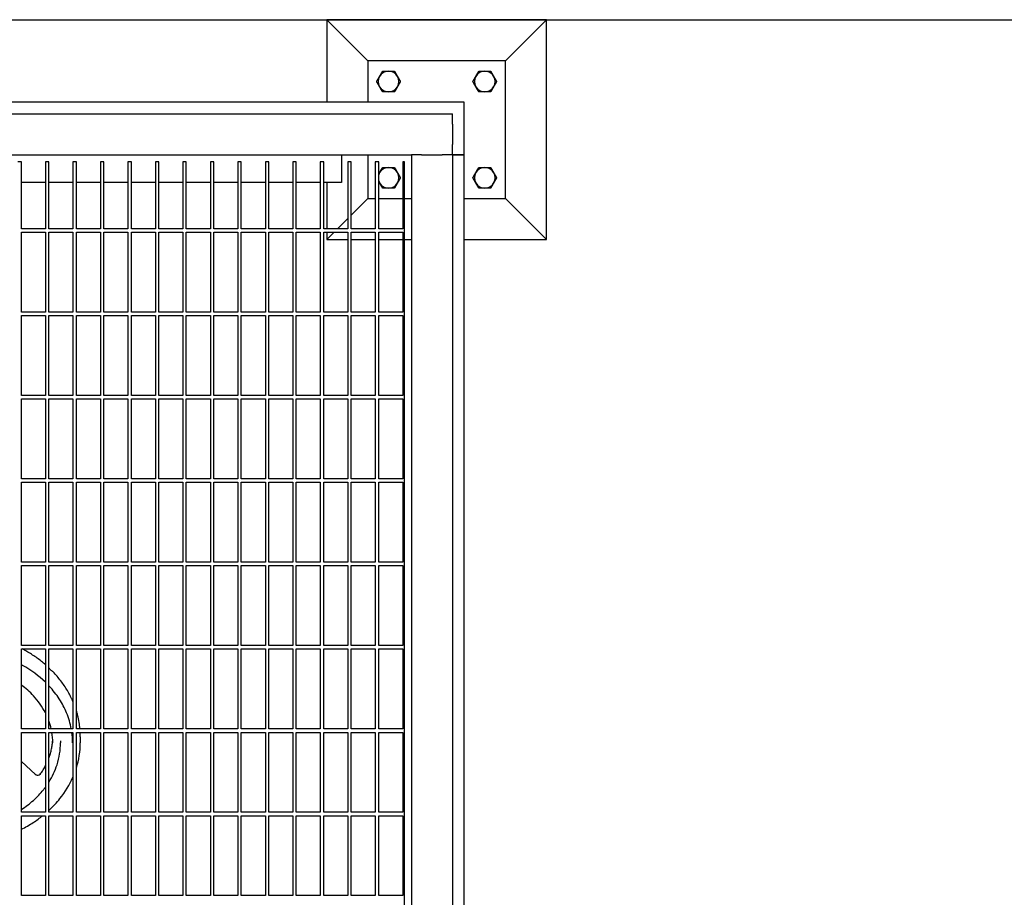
# Model space of a CAD drawing. Header units: inches. Extents: x 36 to 1719, y -84 to 1122.
# Tile 547 of 550: x 1055 to 1091, y 863 to 895. Entities that reach past the tile are written whole.
import ezdxf

# ---------------------------------------------------------------- set-up
doc = ezdxf.new("R2010")
doc.units = ezdxf.units.IN
doc.header["$LTSCALE"] = 48
doc.header["$MEASUREMENT"] = 0
doc.layers.add('Dimension (ANSI)', color=7, linetype='Continuous', lineweight=25)
doc.layers.add('Visible (ANSI)', color=7, linetype='Continuous', lineweight=30)
doc.styles.add('Note Text (ANSI)', font='tahoma.ttf')
doc.dimstyles.new('Architectural (ANSI)', dxfattribs={"dimscale": 48, "dimtxt": 0.125, "dimasz": 0.098425, "dimexe": 0.125, "dimexo": 0.0625, "dimgap": 0.031496, "dimtad": 0, "dimtih": 1, "dimtoh": 1, "dimdec": 4, "dimrnd": 1e-08, "dimzin": 3, "dimdsep": 46, "dimlunit": 4, "dimtxsty": 'Note Text (ANSI)', "dimcen": 0.09, "dimdle": 0.393701, "dimclrd": 256, "dimclre": 256, "dimclrt": 256, "dimadec": 0, "dimazin": 3, "dimtfac": 0.96, "dimtofl": 0, "dimtmove": 0, "dimatfit": 3, "dimfxl": 1, "dimfrac": 2, "dimtolj": 1, "dimtzin": 12, "dimlwd": -1, "dimlwe": -1, "dimarcsym": 0})

# ---------------------------------------------------------------- blocks, each defined once
blk = doc.blocks.new('*D17')
at = {"layer": 'Defpoints', "color": 0, "transparency": 16777216}
for p in [(1025.918, 894.991), (1025.918, 762.991), (1114.12, 762.991)]:
    blk.add_point(p, dxfattribs=at)
at = {"layer": 'Dimension (ANSI)', "transparency": 16777216}
for p, q in [((1028.918, 894.991), (1120.12, 894.991)), ((1114.12, 890.267), (1114.12, 833.626)), ((1114.12, 767.716), (1114.12, 824.357)), ((1028.918, 762.991), (1120.12, 762.991))]:
    blk.add_line(p, q, dxfattribs=at)
for points in [[(1113.332, 890.267), (1114.907, 890.267), (1114.12, 894.991)], [(1113.332, 767.716), (1114.907, 767.716), (1114.12, 762.991)]]:
    blk.add_solid(points, dxfattribs=at)
at = {"layer": 'Dimension (ANSI)', "transparency": 16777216, "insert": (1104.021, 832.114), "char_height": 6, "attachment_point": 1, "style": 'Note Text (ANSI)'}
blk.add_mtext('\\A1;11\'-0"', dxfattribs=at)

msp = doc.modelspace()

# ---------------------------------------------------------------- linework, layer by layer
at = {"layer": 'Visible (ANSI)'}
for p, q in [((1074.16768, 894.9914), (1066.16768, 894.9914)), ((1067.66768, 893.4914), (1066.16768, 894.9914)), ((1066.16768, 894.9914), (1066.16768, 891.9914)), ((1072.66768, 893.4914), (1074.16768, 894.9914)), ((1074.16768, 886.9914), (1074.16768, 894.9914)), ((1067.66768, 893.4914), (1067.66768, 891.9914)), ((1072.66768, 893.4914), (1067.66768, 893.4914)), ((1072.66768, 888.4914), (1072.66768, 893.4914)), ((1071.16768, 891.9914), (1040.76577, 891.9914)), ((1071.16768, 890.0714), (1071.16768, 891.9914)), ((1031.24768, 891.5714), (1070.74768, 891.5714)), ((1070.74768, 891.1964), (1070.74768, 891.5714)), ((1070.74768, 891.1964), (1070.74768, 890.4464)), ((1070.74768, 890.0714), (1070.74768, 890.4464)), ((1031.24768, 890.0714), (1069.24768, 890.0714)), ((1066.70768, 890.0714), (1066.70768, 889.0714)), ((1067.66768, 890.0714), (1067.66768, 888.4914)), ((1069.24768, 890.0714), (1069.24768, 823.0714)), ((1069.62268, 890.0714), (1069.24768, 890.0714)), ((1069.62268, 890.0714), (1070.37268, 890.0714)), ((1070.74768, 890.0714), (1070.37268, 890.0714)), ((1071.16768, 890.0714), (1070.74768, 890.0714)), ((1070.74768, 890.0714), (1071.16768, 890.0714)), ((1070.74768, 890.0714), (1070.74768, 823.8214)), ((1071.16768, 823.8214), (1071.16768, 890.0714)), ((1055.06018, 889.8214), (1054.93518, 889.8214)), ((1055.06018, 887.3839), (1055.06018, 889.8214)), ((1056.06018, 889.8214), (1055.93518, 889.8214)), ((1055.93518, 889.8214), (1055.93518, 887.3839)), ((1056.06018, 887.3839), (1056.06018, 889.8214)), ((1057.06018, 889.8214), (1056.93518, 889.8214)), ((1056.93518, 889.8214), (1056.93518, 887.3839)), ((1057.06018, 887.3839), (1057.06018, 889.8214)), ((1058.06018, 889.8214), (1057.93518, 889.8214)), ((1057.93518, 889.8214), (1057.93518, 887.3839)), ((1058.06018, 887.3839), (1058.06018, 889.8214)), ((1059.06018, 889.8214), (1058.93518, 889.8214)), ((1058.93518, 889.8214), (1058.93518, 887.3839)), ((1059.06018, 887.3839), (1059.06018, 889.8214)), ((1060.06018, 889.8214), (1059.93518, 889.8214)), ((1059.93518, 889.8214), (1059.93518, 887.3839)), ((1060.06018, 887.3839), (1060.06018, 889.8214)), ((1061.06018, 889.8214), (1060.93518, 889.8214)), ((1060.93518, 889.8214), (1060.93518, 887.3839)), ((1061.06018, 887.3839), (1061.06018, 889.8214)), ((1062.06018, 889.8214), (1061.93518, 889.8214)), ((1061.93518, 889.8214), (1061.93518, 887.3839)), ((1062.06018, 887.3839), (1062.06018, 889.8214)), ((1063.06018, 889.8214), (1062.93518, 889.8214)), ((1062.93518, 889.8214), (1062.93518, 887.3839)), ((1063.06018, 887.3839), (1063.06018, 889.8214)), ((1064.06018, 889.8214), (1063.93518, 889.8214)), ((1063.93518, 889.8214), (1063.93518, 887.3839)), ((1064.06018, 887.3839), (1064.06018, 889.8214)), ((1065.06018, 889.8214), (1064.93518, 889.8214)), ((1064.93518, 889.8214), (1064.93518, 887.3839)), ((1065.06018, 887.3839), (1065.06018, 889.8214)), ((1066.06018, 889.8214), (1065.93518, 889.8214)), ((1065.93518, 889.8214), (1065.93518, 887.3839)), ((1066.06018, 887.3839), (1066.06018, 889.8214)), ((1067.06018, 889.8214), (1066.93518, 889.8214)), ((1066.93518, 889.8214), (1066.93518, 887.3839)), ((1067.06018, 887.3839), (1067.06018, 889.8214)), ((1068.06018, 889.8214), (1067.93518, 889.8214)), ((1067.93518, 889.8214), (1067.93518, 887.3839)), ((1068.06018, 887.3839), (1068.06018, 889.8214)), ((1068.99768, 889.8214), (1068.93518, 889.8214)), ((1068.93518, 889.8214), (1068.93518, 887.3839)), ((1068.99768, 824.46116), (1068.99768, 889.8214)), ((1055.93518, 889.0714), (1055.06018, 889.0714)), ((1056.93518, 889.0714), (1056.06018, 889.0714)), ((1057.93518, 889.0714), (1057.06018, 889.0714)), ((1058.93518, 889.0714), (1058.06018, 889.0714)), ((1059.93518, 889.0714), (1059.06018, 889.0714)), ((1060.93518, 889.0714), (1060.06018, 889.0714)), ((1061.93518, 889.0714), (1061.06018, 889.0714)), ((1062.93518, 889.0714), (1062.06018, 889.0714)), ((1063.93518, 889.0714), (1063.06018, 889.0714)), ((1064.93518, 889.0714), (1064.06018, 889.0714)), ((1065.93518, 889.0714), (1065.06018, 889.0714)), ((1066.70768, 889.0714), (1066.06018, 889.0714)), ((1066.16768, 889.0714), (1066.16768, 887.3839)), ((1067.66768, 888.4914), (1067.06018, 887.8839)), ((1067.66768, 888.4914), (1067.93518, 888.4914)), ((1068.06018, 888.4914), (1068.93518, 888.4914)), ((1068.99768, 888.4914), (1069.24768, 888.4914)), ((1071.16768, 888.4914), (1072.66768, 888.4914)), ((1072.66768, 888.4914), (1074.16768, 886.9914)), ((1066.93518, 887.7589), (1066.56018, 887.3839)), ((1055.93518, 887.3839), (1055.06018, 887.3839)), ((1056.93518, 887.3839), (1056.06018, 887.3839)), ((1057.93518, 887.3839), (1057.06018, 887.3839)), ((1058.93518, 887.3839), (1058.06018, 887.3839)), ((1059.93518, 887.3839), (1059.06018, 887.3839)), ((1060.93518, 887.3839), (1060.06018, 887.3839)), ((1061.93518, 887.3839), (1061.06018, 887.3839)), ((1062.93518, 887.3839), (1062.06018, 887.3839)), ((1063.93518, 887.3839), (1063.06018, 887.3839)), ((1064.93518, 887.3839), (1064.06018, 887.3839)), ((1065.93518, 887.3839), (1065.06018, 887.3839)), ((1066.93518, 887.3839), (1066.06018, 887.3839)), ((1067.93518, 887.3839), (1067.06018, 887.3839)), ((1068.93518, 887.3839), (1068.06018, 887.3839)), ((1055.06018, 884.35265), (1055.06018, 887.2589)), ((1055.06018, 887.2589), (1055.93518, 887.2589)), ((1055.93518, 887.2589), (1055.93518, 884.35265)), ((1056.06018, 884.35265), (1056.06018, 887.2589)), ((1056.06018, 887.2589), (1056.93518, 887.2589)), ((1056.93518, 887.2589), (1056.93518, 884.35265)), ((1057.06018, 884.35265), (1057.06018, 887.2589)), ((1057.06018, 887.2589), (1057.93518, 887.2589)), ((1057.93518, 887.2589), (1057.93518, 884.35265)), ((1058.06018, 884.35265), (1058.06018, 887.2589)), ((1058.06018, 887.2589), (1058.93518, 887.2589)), ((1058.93518, 887.2589), (1058.93518, 884.35265)), ((1059.06018, 884.35265), (1059.06018, 887.2589)), ((1059.06018, 887.2589), (1059.93518, 887.2589)), ((1059.93518, 887.2589), (1059.93518, 884.35265)), ((1060.06018, 884.35265), (1060.06018, 887.2589)), ((1060.06018, 887.2589), (1060.93518, 887.2589)), ((1060.93518, 887.2589), (1060.93518, 884.35265)), ((1061.06018, 884.35265), (1061.06018, 887.2589)), ((1061.06018, 887.2589), (1061.93518, 887.2589)), ((1061.93518, 887.2589), (1061.93518, 884.35265)), ((1062.06018, 884.35265), (1062.06018, 887.2589)), ((1062.06018, 887.2589), (1062.93518, 887.2589)), ((1062.93518, 887.2589), (1062.93518, 884.35265)), ((1063.06018, 884.35265), (1063.06018, 887.2589)), ((1063.06018, 887.2589), (1063.93518, 887.2589)), ((1063.93518, 887.2589), (1063.93518, 884.35265)), ((1064.06018, 884.35265), (1064.06018, 887.2589)), ((1064.06018, 887.2589), (1064.93518, 887.2589)), ((1064.93518, 887.2589), (1064.93518, 884.35265)), ((1065.06018, 884.35265), (1065.06018, 887.2589)), ((1065.06018, 887.2589), (1065.93518, 887.2589)), ((1065.93518, 887.2589), (1065.93518, 884.35265)), ((1066.06018, 884.35265), (1066.06018, 887.2589)), ((1066.06018, 887.2589), (1066.93518, 887.2589)), ((1066.16768, 887.2589), (1066.16768, 886.9914)), ((1066.43518, 887.2589), (1066.16768, 886.9914)), ((1066.93518, 887.2589), (1066.93518, 884.35265)), ((1067.06018, 884.35265), (1067.06018, 887.2589)), ((1067.06018, 887.2589), (1067.93518, 887.2589)), ((1067.93518, 887.2589), (1067.93518, 884.35265)), ((1068.06018, 884.35265), (1068.06018, 887.2589)), ((1068.06018, 887.2589), (1068.93518, 887.2589)), ((1068.93518, 887.2589), (1068.93518, 884.35265)), ((1066.16768, 886.9914), (1066.93518, 886.9914)), ((1067.06018, 886.9914), (1067.93518, 886.9914)), ((1068.06018, 886.9914), (1068.93518, 886.9914)), ((1068.99768, 886.9914), (1069.24768, 886.9914)), ((1071.16768, 886.9914), (1074.16768, 886.9914)), ((1055.93518, 884.35265), (1055.06018, 884.35265)), ((1055.06018, 881.3214), (1055.06018, 884.22765)), ((1055.06018, 884.22765), (1055.93518, 884.22765)), ((1055.93518, 884.22765), (1055.93518, 881.3214)), ((1056.93518, 884.35265), (1056.06018, 884.35265)), ((1056.06018, 881.3214), (1056.06018, 884.22765)), ((1056.06018, 884.22765), (1056.93518, 884.22765)), ((1056.93518, 884.22765), (1056.93518, 881.3214)), ((1057.93518, 884.35265), (1057.06018, 884.35265)), ((1057.06018, 881.3214), (1057.06018, 884.22765)), ((1057.06018, 884.22765), (1057.93518, 884.22765)), ((1057.93518, 884.22765), (1057.93518, 881.3214)), ((1058.93518, 884.35265), (1058.06018, 884.35265)), ((1058.06018, 881.3214), (1058.06018, 884.22765)), ((1058.06018, 884.22765), (1058.93518, 884.22765)), ((1058.93518, 884.22765), (1058.93518, 881.3214)), ((1059.93518, 884.35265), (1059.06018, 884.35265)), ((1059.06018, 881.3214), (1059.06018, 884.22765)), ((1059.06018, 884.22765), (1059.93518, 884.22765)), ((1059.93518, 884.22765), (1059.93518, 881.3214)), ((1060.93518, 884.35265), (1060.06018, 884.35265)), ((1060.06018, 881.3214), (1060.06018, 884.22765)), ((1060.06018, 884.22765), (1060.93518, 884.22765)), ((1060.93518, 884.22765), (1060.93518, 881.3214)), ((1061.93518, 884.35265), (1061.06018, 884.35265)), ((1061.06018, 881.3214), (1061.06018, 884.22765)), ((1061.06018, 884.22765), (1061.93518, 884.22765)), ((1061.93518, 884.22765), (1061.93518, 881.3214)), ((1062.93518, 884.35265), (1062.06018, 884.35265)), ((1062.06018, 881.3214), (1062.06018, 884.22765)), ((1062.06018, 884.22765), (1062.93518, 884.22765)), ((1062.93518, 884.22765), (1062.93518, 881.3214)), ((1063.93518, 884.35265), (1063.06018, 884.35265)), ((1063.06018, 881.3214), (1063.06018, 884.22765)), ((1063.06018, 884.22765), (1063.93518, 884.22765)), ((1063.93518, 884.22765), (1063.93518, 881.3214)), ((1064.93518, 884.35265), (1064.06018, 884.35265)), ((1064.06018, 881.3214), (1064.06018, 884.22765)), ((1064.06018, 884.22765), (1064.93518, 884.22765)), ((1064.93518, 884.22765), (1064.93518, 881.3214)), ((1065.93518, 884.35265), (1065.06018, 884.35265)), ((1065.06018, 881.3214), (1065.06018, 884.22765)), ((1065.06018, 884.22765), (1065.93518, 884.22765)), ((1065.93518, 884.22765), (1065.93518, 881.3214)), ((1066.93518, 884.35265), (1066.06018, 884.35265)), ((1066.06018, 881.3214), (1066.06018, 884.22765)), ((1066.06018, 884.22765), (1066.93518, 884.22765)), ((1066.93518, 884.22765), (1066.93518, 881.3214)), ((1067.93518, 884.35265), (1067.06018, 884.35265)), ((1067.06018, 881.3214), (1067.06018, 884.22765)), ((1067.06018, 884.22765), (1067.93518, 884.22765)), ((1067.93518, 884.22765), (1067.93518, 881.3214)), ((1068.93518, 884.35265), (1068.06018, 884.35265)), ((1068.06018, 881.3214), (1068.06018, 884.22765)), ((1068.06018, 884.22765), (1068.93518, 884.22765)), ((1068.93518, 884.22765), (1068.93518, 881.3214)), ((1055.93518, 881.3214), (1055.06018, 881.3214)), ((1056.93518, 881.3214), (1056.06018, 881.3214)), ((1057.93518, 881.3214), (1057.06018, 881.3214)), ((1058.93518, 881.3214), (1058.06018, 881.3214)), ((1059.93518, 881.3214), (1059.06018, 881.3214)), ((1060.93518, 881.3214), (1060.06018, 881.3214)), ((1061.93518, 881.3214), (1061.06018, 881.3214)), ((1062.93518, 881.3214), (1062.06018, 881.3214)), ((1063.93518, 881.3214), (1063.06018, 881.3214)), ((1064.93518, 881.3214), (1064.06018, 881.3214)), ((1065.93518, 881.3214), (1065.06018, 881.3214)), ((1066.93518, 881.3214), (1066.06018, 881.3214)), ((1067.93518, 881.3214), (1067.06018, 881.3214)), ((1068.93518, 881.3214), (1068.06018, 881.3214)), ((1055.06018, 878.29015), (1055.06018, 881.1964)), ((1055.06018, 881.1964), (1055.93518, 881.1964)), ((1055.93518, 881.1964), (1055.93518, 878.29015)), ((1056.06018, 878.29015), (1056.06018, 881.1964)), ((1056.06018, 881.1964), (1056.93518, 881.1964)), ((1056.93518, 881.1964), (1056.93518, 878.29015)), ((1057.06018, 878.29015), (1057.06018, 881.1964)), ((1057.06018, 881.1964), (1057.93518, 881.1964)), ((1057.93518, 881.1964), (1057.93518, 878.29015)), ((1058.06018, 878.29015), (1058.06018, 881.1964)), ((1058.06018, 881.1964), (1058.93518, 881.1964)), ((1058.93518, 881.1964), (1058.93518, 878.29015)), ((1059.06018, 878.29015), (1059.06018, 881.1964)), ((1059.06018, 881.1964), (1059.93518, 881.1964)), ((1059.93518, 881.1964), (1059.93518, 878.29015)), ((1060.06018, 878.29015), (1060.06018, 881.1964)), ((1060.06018, 881.1964), (1060.93518, 881.1964)), ((1060.93518, 881.1964), (1060.93518, 878.29015)), ((1061.06018, 878.29015), (1061.06018, 881.1964)), ((1061.06018, 881.1964), (1061.93518, 881.1964)), ((1061.93518, 881.1964), (1061.93518, 878.29015)), ((1062.06018, 878.29015), (1062.06018, 881.1964)), ((1062.06018, 881.1964), (1062.93518, 881.1964)), ((1062.93518, 881.1964), (1062.93518, 878.29015)), ((1063.06018, 878.29015), (1063.06018, 881.1964)), ((1063.06018, 881.1964), (1063.93518, 881.1964)), ((1063.93518, 881.1964), (1063.93518, 878.29015)), ((1064.06018, 878.29015), (1064.06018, 881.1964)), ((1064.06018, 881.1964), (1064.93518, 881.1964)), ((1064.93518, 881.1964), (1064.93518, 878.29015)), ((1065.06018, 878.29015), (1065.06018, 881.1964)), ((1065.06018, 881.1964), (1065.93518, 881.1964)), ((1065.93518, 881.1964), (1065.93518, 878.29015)), ((1066.06018, 878.29015), (1066.06018, 881.1964)), ((1066.06018, 881.1964), (1066.93518, 881.1964)), ((1066.93518, 881.1964), (1066.93518, 878.29015)), ((1067.06018, 878.29015), (1067.06018, 881.1964)), ((1067.06018, 881.1964), (1067.93518, 881.1964)), ((1067.93518, 881.1964), (1067.93518, 878.29015)), ((1068.06018, 878.29015), (1068.06018, 881.1964)), ((1068.06018, 881.1964), (1068.93518, 881.1964)), ((1068.93518, 881.1964), (1068.93518, 878.29015)), ((1055.93518, 878.29015), (1055.06018, 878.29015)), ((1055.06018, 875.2589), (1055.06018, 878.16515)), ((1055.06018, 878.16515), (1055.93518, 878.16515)), ((1055.93518, 878.16515), (1055.93518, 875.2589)), ((1056.93518, 878.29015), (1056.06018, 878.29015)), ((1056.06018, 875.2589), (1056.06018, 878.16515)), ((1056.06018, 878.16515), (1056.93518, 878.16515)), ((1056.93518, 878.16515), (1056.93518, 875.2589)), ((1057.93518, 878.29015), (1057.06018, 878.29015)), ((1057.06018, 875.2589), (1057.06018, 878.16515)), ((1057.06018, 878.16515), (1057.93518, 878.16515)), ((1057.93518, 878.16515), (1057.93518, 875.2589)), ((1058.93518, 878.29015), (1058.06018, 878.29015)), ((1058.06018, 875.2589), (1058.06018, 878.16515)), ((1058.06018, 878.16515), (1058.93518, 878.16515)), ((1058.93518, 878.16515), (1058.93518, 875.2589)), ((1059.93518, 878.29015), (1059.06018, 878.29015)), ((1059.06018, 875.2589), (1059.06018, 878.16515)), ((1059.06018, 878.16515), (1059.93518, 878.16515)), ((1059.93518, 878.16515), (1059.93518, 875.2589)), ((1060.93518, 878.29015), (1060.06018, 878.29015)), ((1060.06018, 875.2589), (1060.06018, 878.16515)), ((1060.06018, 878.16515), (1060.93518, 878.16515)), ((1060.93518, 878.16515), (1060.93518, 875.2589)), ((1061.93518, 878.29015), (1061.06018, 878.29015)), ((1061.06018, 875.2589), (1061.06018, 878.16515)), ((1061.06018, 878.16515), (1061.93518, 878.16515)), ((1061.93518, 878.16515), (1061.93518, 875.2589)), ((1062.93518, 878.29015), (1062.06018, 878.29015)), ((1062.06018, 875.2589), (1062.06018, 878.16515)), ((1062.06018, 878.16515), (1062.93518, 878.16515)), ((1062.93518, 878.16515), (1062.93518, 875.2589)), ((1063.93518, 878.29015), (1063.06018, 878.29015)), ((1063.06018, 875.2589), (1063.06018, 878.16515)), ((1063.06018, 878.16515), (1063.93518, 878.16515)), ((1063.93518, 878.16515), (1063.93518, 875.2589)), ((1064.93518, 878.29015), (1064.06018, 878.29015)), ((1064.06018, 875.2589), (1064.06018, 878.16515)), ((1064.06018, 878.16515), (1064.93518, 878.16515)), ((1064.93518, 878.16515), (1064.93518, 875.2589)), ((1065.93518, 878.29015), (1065.06018, 878.29015)), ((1065.06018, 875.2589), (1065.06018, 878.16515)), ((1065.06018, 878.16515), (1065.93518, 878.16515)), ((1065.93518, 878.16515), (1065.93518, 875.2589)), ((1066.93518, 878.29015), (1066.06018, 878.29015)), ((1066.06018, 875.2589), (1066.06018, 878.16515)), ((1066.06018, 878.16515), (1066.93518, 878.16515)), ((1066.93518, 878.16515), (1066.93518, 875.2589)), ((1067.93518, 878.29015), (1067.06018, 878.29015)), ((1067.06018, 875.2589), (1067.06018, 878.16515)), ((1067.06018, 878.16515), (1067.93518, 878.16515)), ((1067.93518, 878.16515), (1067.93518, 875.2589)), ((1068.93518, 878.29015), (1068.06018, 878.29015)), ((1068.06018, 875.2589), (1068.06018, 878.16515)), ((1068.06018, 878.16515), (1068.93518, 878.16515)), ((1068.93518, 878.16515), (1068.93518, 875.2589)), ((1055.93518, 875.2589), (1055.06018, 875.2589)), ((1056.93518, 875.2589), (1056.06018, 875.2589)), ((1057.93518, 875.2589), (1057.06018, 875.2589)), ((1058.93518, 875.2589), (1058.06018, 875.2589)), ((1059.93518, 875.2589), (1059.06018, 875.2589)), ((1060.93518, 875.2589), (1060.06018, 875.2589)), ((1061.93518, 875.2589), (1061.06018, 875.2589)), ((1062.93518, 875.2589), (1062.06018, 875.2589)), ((1063.93518, 875.2589), (1063.06018, 875.2589)), ((1064.93518, 875.2589), (1064.06018, 875.2589)), ((1065.93518, 875.2589), (1065.06018, 875.2589)), ((1066.93518, 875.2589), (1066.06018, 875.2589)), ((1067.93518, 875.2589), (1067.06018, 875.2589)), ((1068.93518, 875.2589), (1068.06018, 875.2589)), ((1055.06018, 872.22765), (1055.06018, 875.1339)), ((1055.06018, 875.1339), (1055.93518, 875.1339)), ((1055.93518, 875.1339), (1055.93518, 872.22765)), ((1056.06018, 872.22765), (1056.06018, 875.1339)), ((1056.06018, 875.1339), (1056.93518, 875.1339)), ((1056.93518, 875.1339), (1056.93518, 872.22765)), ((1057.06018, 872.22765), (1057.06018, 875.1339)), ((1057.06018, 875.1339), (1057.93518, 875.1339)), ((1057.93518, 875.1339), (1057.93518, 872.22765)), ((1058.06018, 872.22765), (1058.06018, 875.1339)), ((1058.06018, 875.1339), (1058.93518, 875.1339)), ((1058.93518, 875.1339), (1058.93518, 872.22765)), ((1059.06018, 872.22765), (1059.06018, 875.1339)), ((1059.06018, 875.1339), (1059.93518, 875.1339)), ((1059.93518, 875.1339), (1059.93518, 872.22765)), ((1060.06018, 872.22765), (1060.06018, 875.1339)), ((1060.06018, 875.1339), (1060.93518, 875.1339)), ((1060.93518, 875.1339), (1060.93518, 872.22765)), ((1061.06018, 872.22765), (1061.06018, 875.1339)), ((1061.06018, 875.1339), (1061.93518, 875.1339)), ((1061.93518, 875.1339), (1061.93518, 872.22765)), ((1062.06018, 872.22765), (1062.06018, 875.1339)), ((1062.06018, 875.1339), (1062.93518, 875.1339)), ((1062.93518, 875.1339), (1062.93518, 872.22765)), ((1063.06018, 872.22765), (1063.06018, 875.1339)), ((1063.06018, 875.1339), (1063.93518, 875.1339)), ((1063.93518, 875.1339), (1063.93518, 872.22765)), ((1064.06018, 872.22765), (1064.06018, 875.1339)), ((1064.06018, 875.1339), (1064.93518, 875.1339)), ((1064.93518, 875.1339), (1064.93518, 872.22765)), ((1065.06018, 872.22765), (1065.06018, 875.1339)), ((1065.06018, 875.1339), (1065.93518, 875.1339)), ((1065.93518, 875.1339), (1065.93518, 872.22765)), ((1066.06018, 872.22765), (1066.06018, 875.1339)), ((1066.06018, 875.1339), (1066.93518, 875.1339)), ((1066.93518, 875.1339), (1066.93518, 872.22765)), ((1067.06018, 872.22765), (1067.06018, 875.1339)), ((1067.06018, 875.1339), (1067.93518, 875.1339)), ((1067.93518, 875.1339), (1067.93518, 872.22765)), ((1068.06018, 872.22765), (1068.06018, 875.1339)), ((1068.06018, 875.1339), (1068.93518, 875.1339)), ((1068.93518, 875.1339), (1068.93518, 872.22765)), ((1055.93518, 872.22765), (1055.06018, 872.22765)), ((1055.06018, 869.1964), (1055.06018, 872.10265)), ((1055.06018, 872.10265), (1055.93518, 872.10265)), ((1055.93518, 872.10265), (1055.93518, 869.1964)), ((1056.93518, 872.22765), (1056.06018, 872.22765)), ((1056.06018, 869.1964), (1056.06018, 872.10265)), ((1056.06018, 872.10265), (1056.93518, 872.10265)), ((1056.93518, 872.10265), (1056.93518, 869.1964)), ((1057.93518, 872.22765), (1057.06018, 872.22765)), ((1057.06018, 869.1964), (1057.06018, 872.10265)), ((1057.06018, 872.10265), (1057.93518, 872.10265)), ((1057.93518, 872.10265), (1057.93518, 869.1964)), ((1058.93518, 872.22765), (1058.06018, 872.22765)), ((1058.06018, 869.1964), (1058.06018, 872.10265)), ((1058.06018, 872.10265), (1058.93518, 872.10265)), ((1058.93518, 872.10265), (1058.93518, 869.1964)), ((1059.93518, 872.22765), (1059.06018, 872.22765)), ((1059.06018, 869.1964), (1059.06018, 872.10265)), ((1059.06018, 872.10265), (1059.93518, 872.10265)), ((1059.93518, 872.10265), (1059.93518, 869.1964)), ((1060.93518, 872.22765), (1060.06018, 872.22765)), ((1060.06018, 869.1964), (1060.06018, 872.10265)), ((1060.06018, 872.10265), (1060.93518, 872.10265)), ((1060.93518, 872.10265), (1060.93518, 869.1964)), ((1061.93518, 872.22765), (1061.06018, 872.22765)), ((1061.06018, 869.1964), (1061.06018, 872.10265)), ((1061.06018, 872.10265), (1061.93518, 872.10265)), ((1061.93518, 872.10265), (1061.93518, 869.1964)), ((1062.93518, 872.22765), (1062.06018, 872.22765)), ((1062.06018, 869.1964), (1062.06018, 872.10265)), ((1062.06018, 872.10265), (1062.93518, 872.10265)), ((1062.93518, 872.10265), (1062.93518, 869.1964)), ((1063.93518, 872.22765), (1063.06018, 872.22765)), ((1063.06018, 869.1964), (1063.06018, 872.10265)), ((1063.06018, 872.10265), (1063.93518, 872.10265)), ((1063.93518, 872.10265), (1063.93518, 869.1964)), ((1064.93518, 872.22765), (1064.06018, 872.22765)), ((1064.06018, 869.1964), (1064.06018, 872.10265)), ((1064.06018, 872.10265), (1064.93518, 872.10265)), ((1064.93518, 872.10265), (1064.93518, 869.1964)), ((1065.93518, 872.22765), (1065.06018, 872.22765)), ((1065.06018, 869.1964), (1065.06018, 872.10265)), ((1065.06018, 872.10265), (1065.93518, 872.10265)), ((1065.93518, 872.10265), (1065.93518, 869.1964)), ((1066.93518, 872.22765), (1066.06018, 872.22765)), ((1066.06018, 869.1964), (1066.06018, 872.10265)), ((1066.06018, 872.10265), (1066.93518, 872.10265)), ((1066.93518, 872.10265), (1066.93518, 869.1964)), ((1067.93518, 872.22765), (1067.06018, 872.22765)), ((1067.06018, 869.1964), (1067.06018, 872.10265)), ((1067.06018, 872.10265), (1067.93518, 872.10265)), ((1067.93518, 872.10265), (1067.93518, 869.1964)), ((1068.93518, 872.22765), (1068.06018, 872.22765)), ((1068.06018, 869.1964), (1068.06018, 872.10265)), ((1068.06018, 872.10265), (1068.93518, 872.10265)), ((1068.93518, 872.10265), (1068.93518, 869.1964)), ((1055.93518, 869.1964), (1055.06018, 869.1964)), ((1056.93518, 869.1964), (1056.06018, 869.1964)), ((1057.93518, 869.1964), (1057.06018, 869.1964)), ((1058.93518, 869.1964), (1058.06018, 869.1964)), ((1059.93518, 869.1964), (1059.06018, 869.1964)), ((1060.93518, 869.1964), (1060.06018, 869.1964)), ((1061.93518, 869.1964), (1061.06018, 869.1964)), ((1062.93518, 869.1964), (1062.06018, 869.1964)), ((1063.93518, 869.1964), (1063.06018, 869.1964)), ((1064.93518, 869.1964), (1064.06018, 869.1964)), ((1065.93518, 869.1964), (1065.06018, 869.1964)), ((1066.93518, 869.1964), (1066.06018, 869.1964)), ((1067.93518, 869.1964), (1067.06018, 869.1964)), ((1068.93518, 869.1964), (1068.06018, 869.1964)), ((1055.06018, 866.16515), (1055.06018, 869.0714)), ((1055.06018, 869.0714), (1055.93518, 869.0714)), ((1055.93518, 869.0714), (1055.93518, 866.16515)), ((1056.06018, 866.16515), (1056.06018, 869.0714)), ((1056.06018, 869.0714), (1056.93518, 869.0714)), ((1056.48393, 868.76675), (1056.48393, 868.69454)), ((1056.93518, 869.0714), (1056.93518, 866.16515)), ((1057.06018, 866.16515), (1057.06018, 869.0714)), ((1057.06018, 869.0714), (1057.93518, 869.0714)), ((1057.20268, 868.91115), (1057.20268, 868.69454)), ((1057.93518, 869.0714), (1057.93518, 866.16515)), ((1058.06018, 866.16515), (1058.06018, 869.0714)), ((1058.06018, 869.0714), (1058.93518, 869.0714)), ((1058.93518, 869.0714), (1058.93518, 866.16515)), ((1059.06018, 866.16515), (1059.06018, 869.0714)), ((1059.06018, 869.0714), (1059.93518, 869.0714)), ((1059.93518, 869.0714), (1059.93518, 866.16515)), ((1060.06018, 866.16515), (1060.06018, 869.0714)), ((1060.06018, 869.0714), (1060.93518, 869.0714)), ((1060.93518, 869.0714), (1060.93518, 866.16515)), ((1061.06018, 866.16515), (1061.06018, 869.0714)), ((1061.06018, 869.0714), (1061.93518, 869.0714)), ((1061.93518, 869.0714), (1061.93518, 866.16515)), ((1062.06018, 866.16515), (1062.06018, 869.0714)), ((1062.06018, 869.0714), (1062.93518, 869.0714)), ((1062.93518, 869.0714), (1062.93518, 866.16515)), ((1063.06018, 866.16515), (1063.06018, 869.0714)), ((1063.06018, 869.0714), (1063.93518, 869.0714)), ((1063.93518, 869.0714), (1063.93518, 866.16515)), ((1064.06018, 866.16515), (1064.06018, 869.0714)), ((1064.06018, 869.0714), (1064.93518, 869.0714)), ((1064.93518, 869.0714), (1064.93518, 866.16515)), ((1065.06018, 866.16515), (1065.06018, 869.0714)), ((1065.06018, 869.0714), (1065.93518, 869.0714)), ((1065.93518, 869.0714), (1065.93518, 866.16515)), ((1066.06018, 866.16515), (1066.06018, 869.0714)), ((1066.06018, 869.0714), (1066.93518, 869.0714)), ((1066.93518, 869.0714), (1066.93518, 866.16515)), ((1067.06018, 866.16515), (1067.06018, 869.0714)), ((1067.06018, 869.0714), (1067.93518, 869.0714)), ((1067.93518, 869.0714), (1067.93518, 866.16515)), ((1068.06018, 866.16515), (1068.06018, 869.0714)), ((1068.06018, 869.0714), (1068.93518, 869.0714)), ((1068.93518, 869.0714), (1068.93518, 866.16515)), ((1055.06018, 868.01613), (1055.5673, 867.53824)), ((1055.93518, 866.16515), (1055.06018, 866.16515)), ((1055.06018, 863.1339), (1055.06018, 866.04015)), ((1055.06018, 866.04015), (1055.93518, 866.04015)), ((1055.93518, 866.04015), (1055.93518, 863.1339)), ((1056.93518, 866.16515), (1056.06018, 866.16515)), ((1056.06018, 863.1339), (1056.06018, 866.04015)), ((1056.06018, 866.04015), (1056.93518, 866.04015)), ((1056.93518, 866.04015), (1056.93518, 863.1339)), ((1057.93518, 866.16515), (1057.06018, 866.16515)), ((1057.06018, 863.1339), (1057.06018, 866.04015)), ((1057.06018, 866.04015), (1057.93518, 866.04015)), ((1057.93518, 866.04015), (1057.93518, 863.1339)), ((1058.93518, 866.16515), (1058.06018, 866.16515)), ((1058.06018, 863.1339), (1058.06018, 866.04015)), ((1058.06018, 866.04015), (1058.93518, 866.04015)), ((1058.93518, 866.04015), (1058.93518, 863.1339)), ((1059.93518, 866.16515), (1059.06018, 866.16515)), ((1059.06018, 863.1339), (1059.06018, 866.04015)), ((1059.06018, 866.04015), (1059.93518, 866.04015)), ((1059.93518, 866.04015), (1059.93518, 863.1339)), ((1060.93518, 866.16515), (1060.06018, 866.16515)), ((1060.06018, 863.1339), (1060.06018, 866.04015)), ((1060.06018, 866.04015), (1060.93518, 866.04015)), ((1060.93518, 866.04015), (1060.93518, 863.1339)), ((1061.93518, 866.16515), (1061.06018, 866.16515)), ((1061.06018, 863.1339), (1061.06018, 866.04015)), ((1061.06018, 866.04015), (1061.93518, 866.04015)), ((1061.93518, 866.04015), (1061.93518, 863.1339)), ((1062.93518, 866.16515), (1062.06018, 866.16515)), ((1062.06018, 863.1339), (1062.06018, 866.04015)), ((1062.06018, 866.04015), (1062.93518, 866.04015)), ((1062.93518, 866.04015), (1062.93518, 863.1339)), ((1063.93518, 866.16515), (1063.06018, 866.16515)), ((1063.06018, 863.1339), (1063.06018, 866.04015)), ((1063.06018, 866.04015), (1063.93518, 866.04015)), ((1063.93518, 866.04015), (1063.93518, 863.1339)), ((1064.93518, 866.16515), (1064.06018, 866.16515)), ((1064.06018, 863.1339), (1064.06018, 866.04015)), ((1064.06018, 866.04015), (1064.93518, 866.04015)), ((1064.93518, 866.04015), (1064.93518, 863.1339)), ((1065.93518, 866.16515), (1065.06018, 866.16515)), ((1065.06018, 863.1339), (1065.06018, 866.04015)), ((1065.06018, 866.04015), (1065.93518, 866.04015)), ((1065.93518, 866.04015), (1065.93518, 863.1339)), ((1066.93518, 866.16515), (1066.06018, 866.16515)), ((1066.06018, 863.1339), (1066.06018, 866.04015)), ((1066.06018, 866.04015), (1066.93518, 866.04015)), ((1066.93518, 866.04015), (1066.93518, 863.1339)), ((1067.93518, 866.16515), (1067.06018, 866.16515)), ((1067.06018, 863.1339), (1067.06018, 866.04015)), ((1067.06018, 866.04015), (1067.93518, 866.04015)), ((1067.93518, 866.04015), (1067.93518, 863.1339)), ((1068.93518, 866.16515), (1068.06018, 866.16515)), ((1068.06018, 863.1339), (1068.06018, 866.04015)), ((1068.06018, 866.04015), (1068.93518, 866.04015)), ((1068.93518, 866.04015), (1068.93518, 863.1339)), ((1055.93518, 863.1339), (1055.06018, 863.1339)), ((1056.93518, 863.1339), (1056.06018, 863.1339)), ((1057.93518, 863.1339), (1057.06018, 863.1339)), ((1058.93518, 863.1339), (1058.06018, 863.1339)), ((1059.93518, 863.1339), (1059.06018, 863.1339)), ((1060.93518, 863.1339), (1060.06018, 863.1339)), ((1061.93518, 863.1339), (1061.06018, 863.1339)), ((1062.93518, 863.1339), (1062.06018, 863.1339)), ((1063.93518, 863.1339), (1063.06018, 863.1339)), ((1064.93518, 863.1339), (1064.06018, 863.1339)), ((1065.93518, 863.1339), (1065.06018, 863.1339)), ((1066.93518, 863.1339), (1066.06018, 863.1339)), ((1067.93518, 863.1339), (1067.06018, 863.1339)), ((1068.93518, 863.1339), (1068.06018, 863.1339))]:
    msp.add_line(p, q, dxfattribs=at)
for centre, start, end in [((1068.41768, 892.7414), 90, 150), ((1068.41768, 892.7414), 30, 90), ((1071.91768, 892.7414), 90, 150), ((1071.91768, 892.7414), 30, 90), ((1068.41768, 892.7414), 150, 210), ((1068.41768, 892.7414), 330, 30), ((1071.91768, 892.7414), 150, 210), ((1071.91768, 892.7414), 330, 30), ((1068.41768, 892.7414), 210, 270), ((1068.41768, 892.7414), 270, 330), ((1071.91768, 892.7414), 210, 270), ((1071.91768, 892.7414), 270, 330), ((1068.41768, 889.2414), 90, 150), ((1068.41768, 889.2414), 30, 90), ((1071.91768, 889.2414), 90, 150), ((1071.91768, 889.2414), 30, 90), ((1068.41768, 889.2414), 150, 162.427054), ((1068.41768, 889.2414), 330, 30), ((1071.91768, 889.2414), 150, 210), ((1071.91768, 889.2414), 330, 30), ((1068.41768, 889.2414), 197.572946, 210), ((1068.41768, 889.2414), 210, 270), ((1068.41768, 889.2414), 270, 330), ((1071.91768, 889.2414), 210, 270), ((1071.91768, 889.2414), 270, 330)]:
    msp.add_arc(centre, 0.375, start, end, dxfattribs=at)
for points, weights in [([(1068.09292, 892.9289), (1068.14316, 893.01592), (1068.20118, 893.1164)], [1, 1.0379548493, 1]), ([(1068.20118, 893.1164), (1068.3172, 893.1164), (1068.41768, 893.1164)], [1, 1.0379548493, 1]), ([(1068.41768, 893.1164), (1068.51816, 893.1164), (1068.63419, 893.1164)], [1, 1.0379548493, 1]), ([(1068.63419, 893.1164), (1068.6922, 893.01592), (1068.74244, 892.9289)], [1, 1.0379548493, 1]), ([(1071.59292, 892.9289), (1071.64316, 893.01592), (1071.70118, 893.1164)], [1, 1.0379548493, 1]), ([(1071.70118, 893.1164), (1071.8172, 893.1164), (1071.91768, 893.1164)], [1, 1.0379548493, 1]), ([(1071.91768, 893.1164), (1072.01816, 893.1164), (1072.13419, 893.1164)], [1, 1.0379548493, 1]), ([(1072.13419, 893.1164), (1072.1922, 893.01592), (1072.24244, 892.9289)], [1, 1.0379548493, 1]), ([(1067.98467, 892.7414), (1068.04268, 892.84188), (1068.09292, 892.9289)], [1, 1.0379548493, 1]), ([(1068.74244, 892.9289), (1068.79268, 892.84188), (1068.85069, 892.7414)], [1, 1.0379548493, 1]), ([(1071.48467, 892.7414), (1071.54268, 892.84188), (1071.59292, 892.9289)], [1, 1.0379548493, 1]), ([(1072.24244, 892.9289), (1072.29268, 892.84188), (1072.35069, 892.7414)], [1, 1.0379548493, 1]), ([(1068.09292, 892.5539), (1068.04268, 892.64092), (1067.98467, 892.7414)], [1, 1.0379548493, 1]), ([(1068.20118, 892.3664), (1068.14316, 892.46688), (1068.09292, 892.5539)], [1, 1.0379548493, 1]), ([(1068.74244, 892.5539), (1068.6922, 892.46688), (1068.63419, 892.3664)], [1, 1.0379548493, 1]), ([(1068.85069, 892.7414), (1068.79268, 892.64092), (1068.74244, 892.5539)], [1, 1.0379548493, 1]), ([(1071.59292, 892.5539), (1071.54268, 892.64092), (1071.48467, 892.7414)], [1, 1.0379548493, 1]), ([(1071.70118, 892.3664), (1071.64316, 892.46688), (1071.59292, 892.5539)], [1, 1.0379548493, 1]), ([(1072.24244, 892.5539), (1072.1922, 892.46688), (1072.13419, 892.3664)], [1, 1.0379548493, 1]), ([(1072.35069, 892.7414), (1072.29268, 892.64092), (1072.24244, 892.5539)], [1, 1.0379548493, 1]), ([(1068.41768, 892.3664), (1068.3172, 892.3664), (1068.20118, 892.3664)], [1, 1.0379548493, 1]), ([(1068.63419, 892.3664), (1068.51816, 892.3664), (1068.41768, 892.3664)], [1, 1.0379548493, 1]), ([(1071.91768, 892.3664), (1071.8172, 892.3664), (1071.70118, 892.3664)], [1, 1.0379548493, 1]), ([(1072.13419, 892.3664), (1072.01816, 892.3664), (1071.91768, 892.3664)], [1, 1.0379548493, 1]), ([(1068.09292, 889.4289), (1068.14316, 889.51592), (1068.20118, 889.6164)], [1, 1.0379548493, 1]), ([(1068.20118, 889.6164), (1068.3172, 889.6164), (1068.41768, 889.6164)], [1, 1.0379548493, 1]), ([(1068.41768, 889.6164), (1068.51816, 889.6164), (1068.63419, 889.6164)], [1, 1.0379548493, 1]), ([(1068.63419, 889.6164), (1068.6922, 889.51592), (1068.74244, 889.4289)], [1, 1.0379548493, 1]), ([(1071.59292, 889.4289), (1071.64316, 889.51592), (1071.70118, 889.6164)], [1, 1.0379548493, 1]), ([(1071.70118, 889.6164), (1071.8172, 889.6164), (1071.91768, 889.6164)], [1, 1.0379548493, 1]), ([(1071.91768, 889.6164), (1072.01816, 889.6164), (1072.13419, 889.6164)], [1, 1.0379548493, 1]), ([(1072.13419, 889.6164), (1072.1922, 889.51592), (1072.24244, 889.4289)], [1, 1.0379548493, 1]), ([(1068.06018, 889.37219), (1068.07667, 889.40076), (1068.09292, 889.4289)], [1.01638766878, 1.01196693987, 1]), ([(1068.74244, 889.4289), (1068.79268, 889.34188), (1068.85069, 889.2414)], [1, 1.0379548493, 1]), ([(1068.85069, 889.2414), (1068.79268, 889.14092), (1068.74244, 889.0539)], [1, 1.0379548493, 1]), ([(1071.48467, 889.2414), (1071.54268, 889.34188), (1071.59292, 889.4289)], [1, 1.0379548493, 1]), ([(1071.59292, 889.0539), (1071.54268, 889.14092), (1071.48467, 889.2414)], [1, 1.0379548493, 1]), ([(1072.24244, 889.4289), (1072.29268, 889.34188), (1072.35069, 889.2414)], [1, 1.0379548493, 1]), ([(1072.35069, 889.2414), (1072.29268, 889.14092), (1072.24244, 889.0539)], [1, 1.0379548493, 1]), ([(1068.09292, 889.0539), (1068.07667, 889.08204), (1068.06018, 889.11061)], [1, 1.01196693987, 1.01638766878]), ([(1068.20118, 888.8664), (1068.14316, 888.96688), (1068.09292, 889.0539)], [1, 1.0379548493, 1]), ([(1068.41768, 888.8664), (1068.3172, 888.8664), (1068.20118, 888.8664)], [1, 1.0379548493, 1]), ([(1068.63419, 888.8664), (1068.51816, 888.8664), (1068.41768, 888.8664)], [1, 1.0379548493, 1]), ([(1068.74244, 889.0539), (1068.6922, 888.96688), (1068.63419, 888.8664)], [1, 1.0379548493, 1]), ([(1071.70118, 888.8664), (1071.64316, 888.96688), (1071.59292, 889.0539)], [1, 1.0379548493, 1]), ([(1071.91768, 888.8664), (1071.8172, 888.8664), (1071.70118, 888.8664)], [1, 1.0379548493, 1]), ([(1072.13419, 888.8664), (1072.01816, 888.8664), (1071.91768, 888.8664)], [1, 1.0379548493, 1]), ([(1072.24244, 889.0539), (1072.1922, 888.96688), (1072.13419, 888.8664)], [1, 1.0379548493, 1])]:
    msp.add_rational_spline(points, weights, degree=2, dxfattribs=at)
for points, knots in [([(1055.90485, 871.55948), (1055.85504, 871.60164), (1055.80409, 871.64276), (1055.70005, 871.72286), (1055.64695, 871.76184), (1055.53872, 871.83758), (1055.48358, 871.87434), (1055.37142, 871.9456), (1055.31438, 871.9801), (1055.20303, 872.04416), (1055.14884, 872.07391), (1055.09395, 872.10265)], [3.195054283, 3.195054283, 3.195054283, 3.195054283, 3.242438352, 3.242438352, 3.289822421, 3.289822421, 3.337206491, 3.337206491, 3.38459056, 3.38459056, 3.428298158, 3.428298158, 3.428298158, 3.428298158]), ([(1055.93518, 870.89174), (1055.69419, 871.12481), (1055.41422, 871.33211), (1055.09014, 871.51429), (1055.07519, 871.52257), (1055.06018, 871.53078)], [3.128781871, 3.128781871, 3.128781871, 3.128781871, 3.395498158, 3.395498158, 3.408332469, 3.408332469, 3.408332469, 3.408332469]), ([(1056.21398, 871.26917), (1056.20619, 871.2773), (1056.20003, 871.28254), (1056.1783, 871.3007), (1056.1643, 871.31092), (1056.13118, 871.33774), (1056.11273, 871.35358), (1056.08239, 871.38207), (1056.07147, 871.39273), (1056.06018, 871.40408)], [8.208180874, 8.208180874, 8.208180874, 8.208180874, 8.300617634, 8.300617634, 8.557944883, 8.557944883, 8.815272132, 8.815272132, 8.951843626, 8.951843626, 8.951843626, 8.951843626]), ([(1056.83361, 870.4074), (1056.80153, 870.46961), (1056.76748, 870.531), (1056.6956, 870.65197), (1056.65776, 870.71156), (1056.57845, 870.82878), (1056.53696, 870.8864), (1056.4505, 870.99954), (1056.40552, 871.05505), (1056.31221, 871.16383), (1056.26389, 871.2171), (1056.21398, 871.26917)], [2.826263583, 2.826263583, 2.826263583, 2.826263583, 2.879345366, 2.879345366, 2.93242715, 2.93242715, 2.985508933, 2.985508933, 3.038590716, 3.038590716, 3.0916725, 3.0916725, 3.0916725, 3.0916725]), ([(1055.93518, 869.78035), (1055.8226, 869.99983), (1055.67548, 870.20831), (1055.3676, 870.53924), (1055.22084, 870.66985), (1055.06018, 870.78847)], [2.824283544, 2.824283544, 2.824283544, 2.824283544, 3.077263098, 3.077263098, 3.263223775, 3.263223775, 3.263223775, 3.263223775]), ([(1056.87571, 869.1964), (1056.83953, 869.3939), (1056.78193, 869.58897), (1056.66803, 869.865), (1056.62815, 869.95019), (1056.53951, 870.1189), (1056.49065, 870.20238), (1056.38469, 870.36593), (1056.32761, 870.446), (1056.20637, 870.60119), (1056.14231, 870.67636), (1056.06982, 870.75455), (1056.06501, 870.75971), (1056.06018, 870.76486)], [2.576183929, 2.576183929, 2.576183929, 2.576183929, 2.752642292, 2.752642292, 2.832906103, 2.832906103, 2.91419068, 2.91419068, 2.995445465, 2.995445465, 3.075614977, 3.075614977, 3.081291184, 3.081291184, 3.081291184, 3.081291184]), ([(1056.93518, 870.19259), (1056.9304, 870.20362), (1056.92537, 870.21453), (1056.91436, 870.23817), (1056.90838, 870.25088), (1056.89571, 870.27792), (1056.88902, 870.29227), (1056.87483, 870.32264), (1056.86734, 870.33865), (1056.85135, 870.37209), (1056.84286, 870.38948), (1056.83361, 870.4074)], [4.998423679, 4.998423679, 4.998423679, 4.998423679, 5.130377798, 5.130377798, 5.269708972, 5.269708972, 5.409040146, 5.409040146, 5.54837132, 5.54837132, 5.687702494, 5.687702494, 5.687702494, 5.687702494]), ([(1057.18981, 869.1964), (1057.18266, 869.27557), (1057.17252, 869.35452), (1057.14506, 869.51941), (1057.12713, 869.60525), (1057.09196, 869.74499), (1057.07678, 869.79929), (1057.06018, 869.85325)], [2.501393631, 2.501393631, 2.501393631, 2.501393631, 2.56285297, 2.56285297, 2.630403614, 2.630403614, 2.673734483, 2.673734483, 2.673734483, 2.673734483]), ([(1056.06018, 868.13326), (1056.07655, 868.17706), (1056.09152, 868.2211), (1056.12134, 868.31841), (1056.13557, 868.37178), (1056.15998, 868.47892), (1056.17014, 868.53269), (1056.18641, 868.64052), (1056.19251, 868.69457), (1056.19798, 868.76724), (1056.19913, 868.7858), (1056.20005, 868.80437)], [2.131583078, 2.131583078, 2.131583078, 2.131583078, 2.182652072, 2.182652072, 2.243926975, 2.243926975, 2.305201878, 2.305201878, 2.36647678, 2.36647678, 2.387488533, 2.387488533, 2.387488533, 2.387488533]), ([(1056.06018, 867.26336), (1056.18595, 867.46307), (1056.2855, 867.67445), (1056.44078, 868.15346), (1056.48393, 868.42398), (1056.48393, 868.69454)], [8.236087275, 8.236087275, 8.236087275, 8.236087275, 8.452250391, 8.452250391, 8.71093699, 8.71093699, 8.71093699, 8.71093699]), ([(1055.74558, 867.54908), (1055.76391, 867.57454), (1055.7817, 867.6002), (1055.81621, 867.65188), (1055.83293, 867.6779), (1055.86527, 867.73027), (1055.8809, 867.75663), (1055.90949, 867.80688), (1055.92256, 867.83075), (1055.93518, 867.85473)], [1.896501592, 1.896501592, 1.896501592, 1.896501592, 1.928666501, 1.928666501, 1.960831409, 1.960831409, 1.992996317, 1.992996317, 2.02180541, 2.02180541, 2.02180541, 2.02180541]), ([(1055.74558, 867.54908), (1055.74546, 867.54892), (1055.74499, 867.54824), (1055.74275, 867.54547), (1055.74119, 867.54357), (1055.73619, 867.53838), (1055.73322, 867.53543), (1055.72377, 867.52775), (1055.71729, 867.52285), (1055.6967, 867.51256), (1055.68256, 867.50696), (1055.65008, 867.50398), (1055.63461, 867.50489), (1055.60663, 867.51251), (1055.59427, 867.51827), (1055.57766, 867.52921), (1055.57209, 867.53373), (1055.5673, 867.53824)], [0.583561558, 0.583561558, 0.583561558, 0.583561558, 0.625631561, 0.625631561, 0.662067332, 0.662067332, 0.691210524, 0.691210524, 0.720856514, 0.720856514, 0.748831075, 0.748831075, 0.767800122, 0.767800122, 0.783960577, 0.783960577, 0.793911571, 0.793911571, 0.793911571, 0.793911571]), ([(1056.06018, 866.23262), (1056.20694, 866.36767), (1056.34173, 866.51173), (1056.65634, 866.90487), (1056.81529, 867.16558), (1056.93518, 867.4384)], [7.985307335, 7.985307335, 7.985307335, 7.985307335, 8.132282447, 8.132282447, 8.366516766, 8.366516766, 8.366516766, 8.366516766]), ([(1055.06018, 866.26266), (1055.13747, 866.31331), (1055.21238, 866.36648), (1055.35783, 866.47823), (1055.42832, 866.53686), (1055.56343, 866.6586), (1055.62807, 866.7217), (1055.75031, 866.85118), (1055.80799, 866.9175), (1055.88737, 867.01681), (1055.91162, 867.04838), (1055.93518, 867.0803)], [7.816613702, 7.816613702, 7.816613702, 7.816613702, 7.895232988, 7.895232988, 7.974804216, 7.974804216, 8.05433712, 8.05433712, 8.132839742, 8.132839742, 8.168772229, 8.168772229, 8.168772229, 8.168772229]), ([(1055.06018, 865.54558), (1055.20896, 865.62069), (1055.35248, 865.70296), (1055.60991, 865.86967), (1055.72529, 865.95257), (1055.83529, 866.04015)], [7.694008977, 7.694008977, 7.694008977, 7.694008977, 7.810813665, 7.810813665, 7.913059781, 7.913059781, 7.913059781, 7.913059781])]:
    msp.add_open_spline(points, degree=3, knots=knots, dxfattribs=at)
for points in [[(1055.93518, 871.53227), (1055.92544, 871.54148), (1055.91535, 871.55059), (1055.90485, 871.55948)], [(1056.14727, 869.1964), (1056.12492, 869.2968), (1056.09584, 869.39629), (1056.06018, 869.4943)], [(1056.20268, 868.69454), (1056.20268, 868.82051), (1056.19228, 868.94648), (1056.17154, 869.0714)], [(1056.92143, 868.69454), (1056.92143, 868.8204), (1056.91284, 868.94626), (1056.89571, 869.0714)], [(1057.20268, 868.91115), (1057.20268, 868.96459), (1057.20133, 869.01802), (1057.19862, 869.0714)], [(1057.06018, 867.77115), (1057.1546, 868.0721), (1057.20268, 868.3833), (1057.20268, 868.69454)]]:
    msp.add_open_spline(points, degree=3, dxfattribs=at)

# ---------------------------------------------------------------- dimensions: what is measured, and where the dimension line sits
at = {"layer": 'Dimension (ANSI)'}
dim = msp.add_linear_dim(base=(1114.11953, 762.9914), p1=(1025.91768, 894.9914), p2=(1025.91768, 762.9914), angle=90, dimstyle='Architectural (ANSI)', override={"dimgap": 0.031496, "dimdec": 4, "dimlfac": 1, "dimtol": 0, "dimlim": 0, "dimtp": 0, "dimtm": 0, "dimtdec": 2, "dimatfit": 1}, dxfattribs=at)
dim.commit()
dim.dimension.update_dxf_attribs({"geometry": '*D17', "text_midpoint": (1114.11953, 828.9914), "dimtype": 160})

doc.saveas('drawing.dxf')
